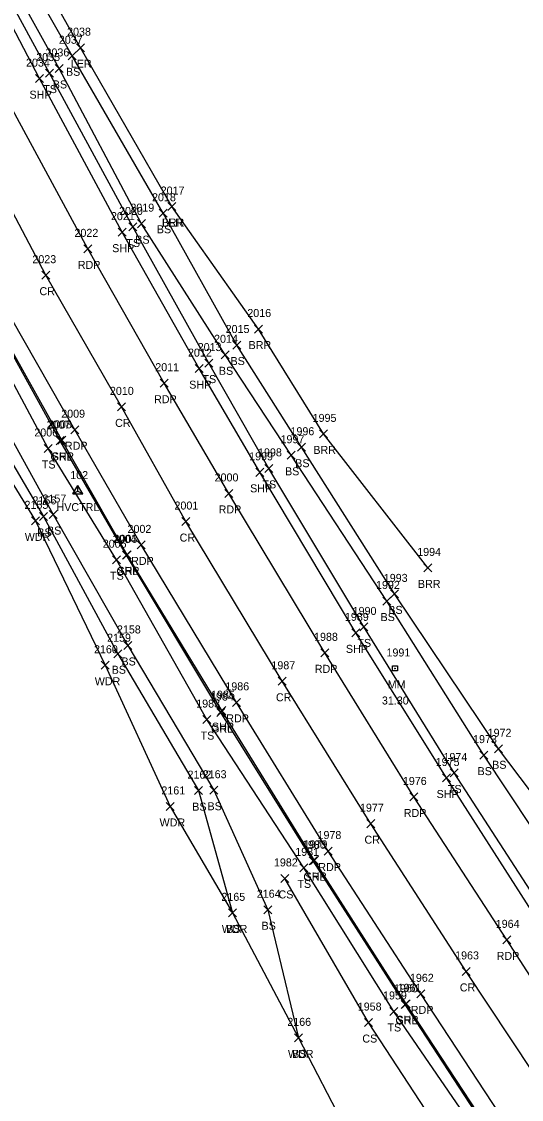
# Model space of a CAD drawing. Extents: x 1647574 to 1652703, y 212895 to 228670.
# Drawn here: x 1648042.1 to 1648167, y 228081.7 to 228351 of the extents above; entities that cross this region are included whole.
import ezdxf

# ---------------------------------------------------------------- set-up
doc = ezdxf.new("R2010")
doc.units = 0
for name, color, linetype in [('C_A', 7, 'Continuous'), ('C_I', 7, 'Continuous'), ('CPSM', 7, 'Continuous'), ('L_A', 7, 'Continuous'), ('L_I', 7, 'Continuous'), ('L_TIC', 7, 'Continuous'), ('LABL', 7, 'Continuous'), ('LARO', 7, 'Continuous'), ('LAWA', 7, 'Continuous'), ('LELB', 7, 'Continuous'), ('P_A', 7, 'Continuous'), ('P_I', 7, 'Continuous'), ('P_TIC', 7, 'Continuous'), ('PET', 7, 'Continuous'), ('PRC', 7, 'Continuous'), ('PSP', 7, 'Continuous'), ('R_A', 7, 'Continuous'), ('R_I', 7, 'Continuous'), ('R_TIC', 7, 'Continuous'), ('RGR', 7, 'Continuous'), ('S_A', 7, 'Continuous'), ('S_C', 7, 'Continuous'), ('S_I', 7, 'Continuous'), ('SRM', 7, 'Continuous')]:
    doc.layers.add(name, color=color, linetype=linetype)

msp = doc.modelspace()

# ---------------------------------------------------------------- linework, layer by layer
at = {"layer": 'CPSM'}
for p, q in [((1648054.9, 228232.97), (1648056.15, 228235.13)), ((1648057.4, 228232.97), (1648056.15, 228235.13)), ((1648056.15, 228233.69), (1648056.15, 228235.13)), ((1648054.9, 228232.97), (1648056.15, 228233.69)), ((1648054.9, 228232.97), (1648057.4, 228232.97)), ((1648056.15, 228233.69), (1648056.15, 228233.69)), ((1648056.15, 228233.69), (1648057.4, 228232.97))]:
    msp.add_line(p, q, dxfattribs=at)
at = {"layer": 'L_TIC'}
for points in [[(1648055.82, 228343.46), (1648057.82, 228345.46)], [(1648057.82, 228343.46), (1648055.82, 228345.46)], [(1648053.77, 228341.44), (1648055.77, 228343.44)], [(1648055.77, 228341.44), (1648053.77, 228343.44)], [(1648050.47, 228338.28), (1648052.47, 228340.28)], [(1648052.47, 228338.28), (1648050.47, 228340.28)], [(1648048.11, 228337.12), (1648050.11, 228339.12)], [(1648050.11, 228337.12), (1648048.11, 228339.12)], [(1648078.64, 228303.78), (1648080.64, 228305.78)], [(1648080.64, 228303.78), (1648078.64, 228305.78)], [(1648078.64, 228303.78), (1648080.64, 228305.78)], [(1648080.64, 228303.78), (1648078.64, 228305.78)], [(1648076.48, 228302.1), (1648078.48, 228304.1)], [(1648078.48, 228302.1), (1648076.48, 228304.1)], [(1648068.89, 228298.68), (1648070.89, 228300.68)], [(1648070.89, 228298.68), (1648068.89, 228300.68)], [(1648071.08, 228299.5), (1648073.08, 228301.5)], [(1648073.08, 228299.5), (1648071.08, 228301.5)], [(1648100.35, 228273.18), (1648102.35, 228275.18)], [(1648102.35, 228273.18), (1648100.35, 228275.18)], [(1648094.88, 228269.18), (1648096.88, 228271.18)], [(1648096.88, 228269.18), (1648094.88, 228271.18)], [(1648087.91, 228264.67), (1648089.91, 228266.67)], [(1648089.91, 228264.67), (1648087.91, 228266.67)], [(1648091.98, 228266.74), (1648093.98, 228268.74)], [(1648093.98, 228266.74), (1648091.98, 228268.74)], [(1648116.54, 228246.98), (1648118.54, 228248.98)], [(1648118.54, 228246.98), (1648116.54, 228248.98)], [(1648047.77, 228243.34), (1648049.77, 228245.34)], [(1648049.77, 228243.34), (1648047.77, 228245.34)], [(1648111.05, 228243.65), (1648113.05, 228245.65)], [(1648113.05, 228243.65), (1648111.05, 228245.65)], [(1648108.51, 228241.64), (1648110.51, 228243.64)], [(1648110.51, 228241.64), (1648108.51, 228243.64)], [(1648102.9, 228238.37), (1648104.9, 228240.37)], [(1648104.9, 228238.37), (1648102.9, 228240.37)], [(1648049.03, 228226.83), (1648051.03, 228228.83)], [(1648051.03, 228226.83), (1648049.03, 228228.83)], [(1648044.55, 228225.26), (1648046.55, 228227.26)], [(1648046.55, 228225.26), (1648044.55, 228227.26)], [(1648046.59, 228226.37), (1648048.59, 228228.37)], [(1648048.59, 228226.37), (1648046.59, 228228.37)], [(1648064.81, 228215.55), (1648066.81, 228217.55)], [(1648066.81, 228215.55), (1648064.81, 228217.55)], [(1648142.66, 228213.5), (1648144.66, 228215.5)], [(1648144.66, 228213.5), (1648142.66, 228215.5)], [(1648134.31, 228207.01), (1648136.31, 228209.01)], [(1648136.31, 228207.01), (1648134.31, 228209.01)], [(1648132.38, 228205.23), (1648134.38, 228207.23)], [(1648134.38, 228205.23), (1648132.38, 228207.23)], [(1648126.62, 228198.76), (1648128.62, 228200.76)], [(1648128.62, 228198.76), (1648126.62, 228200.76)], [(1648065.19, 228192.06), (1648067.19, 228194.06)], [(1648067.19, 228192.06), (1648065.19, 228194.06)], [(1648067.63, 228194.13), (1648069.63, 228196.13)], [(1648069.63, 228194.13), (1648067.63, 228196.13)], [(1648062.03, 228189.18), (1648064.03, 228191.18)], [(1648064.03, 228189.18), (1648062.03, 228191.18)], [(1648087.44, 228175.61), (1648089.44, 228177.61)], [(1648089.44, 228175.61), (1648087.44, 228177.61)], [(1648160.26, 228168.32), (1648162.26, 228170.32)], [(1648162.26, 228168.32), (1648160.26, 228170.32)], [(1648156.62, 228166.73), (1648158.62, 228168.73)], [(1648158.62, 228166.73), (1648156.62, 228168.73)], [(1648149.23, 228162.27), (1648151.23, 228164.27)], [(1648151.23, 228162.27), (1648149.23, 228164.27)], [(1648085.32, 228157.86), (1648087.32, 228159.86)], [(1648087.32, 228157.86), (1648085.32, 228159.86)], [(1648089.12, 228157.96), (1648091.12, 228159.96)], [(1648091.12, 228157.96), (1648089.12, 228159.96)], [(1648078.22, 228153.91), (1648080.22, 228155.91)], [(1648080.22, 228153.91), (1648078.22, 228155.91)], [(1648111.63, 228138.57), (1648113.63, 228140.57)], [(1648113.63, 228138.57), (1648111.63, 228140.57)], [(1648106.87, 228135.93), (1648108.87, 228137.93)], [(1648108.87, 228135.93), (1648106.87, 228137.93)], [(1648093.78, 228127.33), (1648095.78, 228129.33)], [(1648095.78, 228127.33), (1648093.78, 228129.33)], [(1648093.78, 228127.33), (1648095.78, 228129.33)], [(1648095.78, 228127.33), (1648093.78, 228129.33)], [(1648102.63, 228128.11), (1648104.63, 228130.11)], [(1648104.63, 228128.11), (1648102.63, 228130.11)], [(1648134.13, 228102.7), (1648136.13, 228104.7)], [(1648136.13, 228102.7), (1648134.13, 228104.7)], [(1648127.81, 228099.92), (1648129.81, 228101.92)], [(1648129.81, 228099.92), (1648127.81, 228101.92)], [(1648110.3, 228096.1), (1648112.3, 228098.1)], [(1648112.3, 228096.1), (1648110.3, 228098.1)], [(1648110.3, 228096.1), (1648112.3, 228098.1)], [(1648112.3, 228096.1), (1648110.3, 228098.1)]]:
    msp.add_lwpolyline(points, dxfattribs=at)
at = {"layer": 'LABL'}
msp.add_lwpolyline([(1648143.66, 228214.5), (1648117.54, 228247.98), (1648101.35, 228274.18), (1648079.64, 228304.78)], dxfattribs=at)
at = {"layer": 'LARO'}
msp.add_lwpolyline([(1648079.64, 228304.78), (1648056.82, 228344.46), (1648035.58, 228381.97), (1648016.5, 228417.39), (1648009.32, 228443.2), (1647999.94, 228459.06), (1647981.12, 228499.17), (1647963.3, 228538.65)], dxfattribs=at)
at = {"layer": 'LAWA'}
msp.add_lwpolyline([(1648003.3, 228303.1), (1648022.05, 228264.55), (1648045.55, 228226.26), (1648063.03, 228190.18), (1648079.22, 228154.91), (1648094.78, 228128.33), (1648111.3, 228097.1), (1648123.22, 228074.12), (1648113.65, 228051.27), (1648107.67, 228040.64), (1648095.83, 228036.5), (1648070.76, 228045.14), (1648046.97, 228061.07), (1648019.44, 228076.6), (1648008.75, 228083.44)], dxfattribs=at)
at = {"layer": 'LELB'}
for points in [[(1648354.19, 227879.71), (1648321.73, 227919.78), (1648297.18, 227952.21), (1648269.36, 227989.06), (1648243.48, 228024.19), (1648219.28, 228058.75), (1648195.05, 228094.29), (1648173.04, 228128.05), (1648150.23, 228163.27), (1648127.62, 228199.76), (1648103.9, 228239.37), (1648088.91, 228265.67), (1648069.89, 228299.68), (1648049.11, 228338.12), (1648027.69, 228377.44), (1648010.08, 228413.76), (1647990.03, 228455.24), (1647972, 228493.31), (1647952.94, 228535.44), (1647937.18, 228575.23), (1647922.81, 228609.12), (1647903.55, 228659.1)], [(1648351.84, 227812.3), (1648319.03, 227851.85), (1648287.09, 227892.13), (1648260.82, 227925.49), (1648232.83, 227963.62), (1648207.81, 227997.28), (1648182.57, 228032.91), (1648159.55, 228068.16), (1648135.13, 228103.7), (1648112.63, 228139.57), (1648088.44, 228176.61), (1648065.81, 228216.55), (1648048.77, 228244.34), (1648030.34, 228278.62), (1648010.32, 228316.28), (1647988.24, 228358.51), (1647969.05, 228396.12), (1647949.58, 228436.76), (1647932.55, 228474.27), (1647912.45, 228518.68), (1647893.94, 228561.09), (1647881.68, 228593.27), (1647863.51, 228642.93)], [(1647856.99, 228640.62), (1647873.68, 228599.56), (1647891.2, 228556.85), (1647907.52, 228517.9), (1647923.71, 228480.87), (1647932.61, 228458), (1647947.17, 228430.71), (1647957.46, 228407.87), (1647973.05, 228375.23), (1647990.12, 228338.71), (1648007.66, 228306.18), (1648026.86, 228269.73), (1648050.03, 228227.83), (1648068.63, 228195.13), (1648090.12, 228158.96), (1648103.63, 228129.11), (1648111.3, 228097.1)], [(1648187.85, 228134.14), (1648161.26, 228169.32), (1648135.31, 228208.01), (1648112.05, 228244.65), (1648095.88, 228270.18), (1648077.48, 228303.1), (1648054.77, 228342.44), (1648033.29, 228380.08), (1648013.94, 228416.05), (1647995, 228457.05), (1647977.86, 228496.65), (1647960.38, 228538.51), (1647958.42, 228580.05)], [(1648199.35, 228096.72), (1648181.76, 228131.34), (1648157.62, 228167.73), (1648133.38, 228206.23), (1648109.51, 228242.64), (1648092.98, 228267.74), (1648072.08, 228300.5), (1648051.47, 228339.28), (1648029.72, 228378.51), (1648011.8, 228414.44), (1647991.85, 228456.05), (1647973.95, 228494.28), (1647956.36, 228536.31), (1647948.75, 228577.26)], [(1648004.26, 228304.44), (1648024.17, 228267.19), (1648047.59, 228227.37), (1648066.19, 228193.06), (1648086.32, 228158.86), (1648094.78, 228128.33)], [(1648525.46, 227617.36), (1648497.47, 227646.51), (1648467.28, 227678.49), (1648435.31, 227710.73), (1648407.17, 227742.36), (1648379.63, 227772.76), (1648347.94, 227809.77), (1648315.69, 227849.46), (1648282.72, 227890.46), (1648255.42, 227922.98), (1648228.95, 227959.79), (1648203.39, 227994.31), (1648178.45, 228029.64), (1648153.05, 228063.88), (1648128.81, 228100.92), (1648107.87, 228136.93)]]:
    msp.add_lwpolyline(points, dxfattribs=at)
at = {"layer": 'P_TIC'}
for points in [[(1648045.56, 228335.73), (1648047.56, 228337.73)], [(1648047.56, 228335.73), (1648045.56, 228337.73)], [(1648066.22, 228297.38), (1648068.22, 228299.38)], [(1648068.22, 228297.38), (1648066.22, 228299.38)], [(1648057.67, 228293.21), (1648059.67, 228295.21)], [(1648059.67, 228293.21), (1648057.67, 228295.21)], [(1648047.14, 228286.63), (1648049.14, 228288.63)], [(1648049.14, 228286.63), (1648047.14, 228288.63)], [(1648085.46, 228263.28), (1648087.46, 228265.28)], [(1648087.46, 228263.28), (1648085.46, 228265.28)], [(1648076.72, 228259.65), (1648078.72, 228261.65)], [(1648078.72, 228259.65), (1648076.72, 228261.65)], [(1648066.05, 228253.73), (1648068.05, 228255.73)], [(1648068.05, 228253.73), (1648066.05, 228255.73)], [(1648054.45, 228248.03), (1648056.45, 228250.03)], [(1648056.45, 228248.03), (1648054.45, 228250.03)], [(1648051.14, 228245.38), (1648053.14, 228247.38)], [(1648053.14, 228245.38), (1648051.14, 228247.38)], [(1648100.68, 228237.38), (1648102.68, 228239.38)], [(1648102.68, 228237.38), (1648100.68, 228239.38)], [(1648092.86, 228232.11), (1648094.86, 228234.11)], [(1648094.86, 228232.11), (1648092.86, 228234.11)], [(1648082.17, 228225.08), (1648084.17, 228227.08)], [(1648084.17, 228225.08), (1648082.17, 228227.08)], [(1648071, 228219.25), (1648073, 228221.25)], [(1648073, 228219.25), (1648071, 228221.25)], [(1648067.52, 228216.79), (1648069.52, 228218.79)], [(1648069.52, 228216.79), (1648067.52, 228218.79)], [(1648124.62, 228197.28), (1648126.62, 228199.28)], [(1648126.62, 228197.28), (1648124.62, 228199.28)], [(1648116.89, 228192.29), (1648118.89, 228194.29)], [(1648118.89, 228192.29), (1648116.89, 228194.29)], [(1648106.24, 228185.18), (1648108.24, 228187.18)], [(1648108.24, 228185.18), (1648106.24, 228187.18)], [(1648094.78, 228179.92), (1648096.78, 228181.92)], [(1648096.78, 228179.92), (1648094.78, 228181.92)], [(1648091.15, 228177.84), (1648093.15, 228179.84)], [(1648093.15, 228177.84), (1648091.15, 228179.84)], [(1648147.28, 228161.02), (1648149.28, 228163.02)], [(1648149.28, 228161.02), (1648147.28, 228163.02)], [(1648139.14, 228156.28), (1648141.14, 228158.28)], [(1648141.14, 228156.28), (1648139.14, 228158.28)], [(1648128.37, 228149.61), (1648130.37, 228151.61)], [(1648130.37, 228149.61), (1648128.37, 228151.61)], [(1648117.76, 228142.77), (1648119.76, 228144.77)], [(1648119.76, 228142.77), (1648117.76, 228144.77)], [(1648114.28, 228140.45), (1648116.28, 228142.45)], [(1648116.28, 228140.45), (1648114.28, 228142.45)], [(1648162.33, 228120.58), (1648164.33, 228122.58)], [(1648164.33, 228120.58), (1648162.33, 228122.58)], [(1648152.19, 228112.7), (1648154.19, 228114.7)], [(1648154.19, 228112.7), (1648152.19, 228114.7)], [(1648140.89, 228107.1), (1648142.89, 228109.1)], [(1648142.89, 228107.1), (1648140.89, 228109.1)], [(1648137.25, 228104.61), (1648139.25, 228106.61)], [(1648139.25, 228104.61), (1648137.25, 228106.61)]]:
    msp.add_lwpolyline(points, dxfattribs=at)
at = {"layer": 'PET'}
for points in [[(1648343.92, 227872.68), (1648312.18, 227912.42), (1648286.41, 227945.97), (1648259.83, 227981.4), (1648233.53, 228017.77), (1648209.68, 228051.59), (1648184.99, 228088.05), (1648163.33, 228121.58), (1648140.14, 228157.28), (1648117.89, 228193.29), (1648093.86, 228233.11), (1648077.72, 228260.65), (1648058.67, 228294.21), (1648038.3, 228331.93), (1648017.64, 228371.82), (1647998.92, 228408.85), (1647978.83, 228450.17), (1647961.14, 228487.91), (1647941.78, 228530.92), (1647924.27, 228572.85), (1647911.25, 228604.83), (1647891.72, 228655.58)], [(1648357.18, 227817.31), (1648324.35, 227856.66), (1648291.64, 227897.48), (1648266.75, 227930.03), (1648238.87, 227967.44), (1648213.55, 228002.24), (1648188.8, 228037.85), (1648165.1, 228072.75), (1648141.89, 228108.1), (1648118.76, 228143.77), (1648095.78, 228180.92), (1648072, 228220.25), (1648055.45, 228249.03), (1648036.53, 228282.02), (1648016.46, 228319.63), (1647994.47, 228361.74), (1647975.95, 228398.72), (1647955.9, 228439.51), (1647938.47, 228476.92), (1647918.59, 228521.53), (1647900.58, 228564.2), (1647887.86, 228595.77), (1647868.51, 228645.68)]]:
    msp.add_lwpolyline(points, dxfattribs=at)
at = {"layer": 'PRC'}
msp.add_lwpolyline([(1648367.06, 227824.4), (1648333.96, 227865.19), (1648301.98, 227905.03), (1648276.56, 227937.83), (1648249.38, 227974.31), (1648223.31, 228010.17), (1648199.56, 228044.67), (1648175.52, 228080.05), (1648153.19, 228113.7), (1648129.37, 228150.61), (1648107.24, 228186.18), (1648083.17, 228226.08), (1648067.05, 228254.73), (1648048.14, 228287.63), (1648028.02, 228325.77), (1648005.9, 228366.87), (1647988.06, 228403.42), (1647967.46, 228445.07), (1647950.09, 228482.37), (1647930.63, 228526.36), (1647912.39, 228569.25), (1647899.83, 228600.2), (1647880.56, 228650.37)], dxfattribs=at)
at = {"layer": 'PSP'}
for points in [[(1648352.03, 227878.52), (1648319.68, 227918.25), (1648294.86, 227950.71), (1648267.61, 227987.28), (1648241.44, 228023.36), (1648217.73, 228057.32), (1648192.95, 228093.18), (1648170.97, 228126.69), (1648148.28, 228162.02), (1648125.62, 228198.28), (1648101.68, 228238.38), (1648086.46, 228264.28), (1648067.22, 228298.38), (1648046.56, 228336.73), (1648025.86, 228376.38), (1648007.42, 228412.68), (1647987.18, 228453.92), (1647969.46, 228492.06), (1647950.16, 228534.75), (1647933.77, 228574.46), (1647920.08, 228608.39), (1647900.95, 228658.43)], [(1648354.02, 227814.19), (1648321.06, 227853.92), (1648288.58, 227894.46), (1648263.39, 227927.38), (1648235.52, 227964.75), (1648210.1, 227999.58), (1648185.31, 228035.32), (1648161.26, 228070.47), (1648138.25, 228105.61), (1648115.28, 228141.45), (1648092.15, 228178.84), (1648068.52, 228217.79), (1648052.14, 228246.38), (1648033.46, 228279.87), (1648013.32, 228317.27), (1647991.27, 228359.8), (1647972.51, 228396.99), (1647952.45, 228438.14), (1647935.54, 228475.52), (1647915.56, 228520.25), (1647897.47, 228562.77), (1647884.83, 228594.37), (1647865.74, 228644.27)]]:
    msp.add_lwpolyline(points, dxfattribs=at)
at = {"layer": 'R_TIC'}
for points in [[(1648050.79, 228245.29), (1648052.79, 228247.29)], [(1648052.79, 228245.29), (1648050.79, 228247.29)], [(1648067.29, 228216.71), (1648069.29, 228218.71)], [(1648069.29, 228216.71), (1648067.29, 228218.71)], [(1648090.9, 228177.37), (1648092.9, 228179.37)], [(1648092.9, 228177.37), (1648090.9, 228179.37)], [(1648113.96, 228140.34), (1648115.96, 228142.34)], [(1648115.96, 228140.34), (1648113.96, 228142.34)], [(1648136.99, 228104.47), (1648138.99, 228106.47)], [(1648138.99, 228104.47), (1648136.99, 228106.47)]]:
    msp.add_lwpolyline(points, dxfattribs=at)
at = {"layer": 'RGR'}
msp.add_lwpolyline([(1648353.62, 227813.75), (1648320.77, 227853.11), (1648288.36, 227894.15), (1648263.03, 227927.15), (1648235.12, 227964.21), (1648209.79, 227999.3), (1648184.57, 228034.7), (1648161.04, 228070.15), (1648137.99, 228105.47), (1648114.96, 228141.34), (1648091.9, 228178.37), (1648068.29, 228217.71), (1648051.79, 228246.29), (1648033.27, 228279.62), (1648013.01, 228317.2), (1647990.97, 228359.65), (1647972.26, 228396.89), (1647952.2, 228437.9), (1647940.84, 228461.53)], dxfattribs=at)
at = {"layer": 'SRM'}
msp.add_lwpolyline([(1648134.8, 228190.01), (1648136.05, 228190.01), (1648136.05, 228188.76), (1648134.8, 228188.76)], close=True, dxfattribs=at)
msp.add_circle((1648135.42, 228189.38), 0.0833, dxfattribs=at)

# ---------------------------------------------------------------- texts
at = {"layer": 'C_A'}
msp.add_text('HVCTRL', height=2, dxfattribs=at).set_placement((1648050.84, 228228.69))
at = {"layer": 'C_I'}
msp.add_text('102', height=2, dxfattribs=at).set_placement((1648054.28, 228236.69))
at = {"layer": 'L_A'}
for s, p in [('BS', (1648053.21, 228337.44)), ('LER', (1648054.41, 228339.46)), ('TS', (1648047.52, 228333.12)), ('BS', (1648049.91, 228334.28)), ('BRR', (1648077.13, 228299.78)), ('LER', (1648077.23, 228299.78)), ('BS', (1648075.92, 228298.1)), ('TS', (1648068.3, 228294.68)), ('BS', (1648070.52, 228295.5)), ('BRR', (1648098.84, 228269.18)), ('BS', (1648094.32, 228265.18)), ('BS', (1648091.42, 228262.74)), ('TS', (1648087.31, 228260.67)), ('BRR', (1648115.02, 228242.98)), ('TS', (1648047.18, 228239.34)), ('BS', (1648107.95, 228237.64)), ('BS', (1648110.49, 228239.65)), ('TS', (1648102.31, 228234.37)), ('BS', (1648046.03, 228222.37)), ('BS', (1648048.47, 228222.83)), ('WDR', (1648042.91, 228221.26)), ('TS', (1648064.22, 228211.55)), ('BRR', (1648141.15, 228209.5)), ('BS', (1648133.75, 228203.01)), ('BS', (1648131.82, 228201.23)), ('TS', (1648126.03, 228194.76)), ('BS', (1648067.07, 228190.13)), ('BS', (1648064.63, 228188.06)), ('WDR', (1648060.4, 228185.18)), ('TS', (1648086.85, 228171.61)), ('BS', (1648156.06, 228162.73)), ('BS', (1648159.7, 228164.32)), ('TS', (1648148.64, 228158.27)), ('BS', (1648084.76, 228153.86)), ('BS', (1648088.57, 228153.96)), ('WDR', (1648076.59, 228149.91)), ('TS', (1648111.04, 228134.57)), ('CS', (1648106.31, 228131.93)), ('WDR', (1648092.14, 228123.33)), ('BS', (1648093.22, 228123.33)), ('BS', (1648102.07, 228124.11)), ('TS', (1648133.54, 228098.7)), ('CS', (1648127.26, 228095.92)), ('WDR', (1648108.67, 228092.1)), ('BS', (1648109.74, 228092.1))]:
    msp.add_text(s, height=2, dxfattribs=at).set_placement(p)
at = {"layer": 'L_I'}
for s, p in [('2037', (1648051.43, 228345.44)), ('2038', (1648053.49, 228347.46)), ('2035', (1648045.77, 228341.12)), ('2036', (1648048.08, 228342.28)), ('2017', (1648076.87, 228307.78)), ('2017', (1648076.87, 228307.78)), ('2018', (1648074.71, 228306.1)), ('2020', (1648066.47, 228302.68)), ('2019', (1648069.3, 228303.5)), ('2016', (1648098.52, 228277.18)), ('2015', (1648093.1, 228273.18)), ('2014', (1648090.21, 228270.74)), ('2013', (1648086.13, 228268.67)), ('1995', (1648114.84, 228250.98)), ('2006', (1648045.3, 228247.34)), ('1996', (1648109.31, 228247.65)), ('1997', (1648106.82, 228245.64)), ('1998', (1648101.2, 228242.37)), ('2156', (1648044.84, 228230.37)), ('2157', (1648047.34, 228230.83)), ('2155', (1648042.85, 228229.26)), ('2005', (1648062.4, 228219.55)), ('1994', (1648140.97, 228217.5)), ('1993', (1648132.62, 228211.01)), ('1992', (1648130.68, 228209.23)), ('1990', (1648124.84, 228202.76)), ('2158', (1648065.94, 228198.13)), ('2159', (1648063.49, 228196.06)), ('2160', (1648060.21, 228193.18)), ('1983', (1648085.75, 228179.61)), ('1973', (1648154.93, 228170.73)), ('1972', (1648158.57, 228172.32)), ('1974', (1648147.54, 228166.27)), ('2162', (1648083.58, 228161.86)), ('2163', (1648087.38, 228161.96)), ('2161', (1648077.05, 228157.91)), ('1981', (1648110.5, 228142.57)), ('1982', (1648105.17, 228139.93)), ('2165', (1648092.04, 228131.33)), ('2165', (1648092.04, 228131.33)), ('2164', (1648100.89, 228132.11)), ('1959', (1648132.43, 228106.7)), ('1958', (1648126.12, 228103.92)), ('2166', (1648108.51, 228100.1)), ('2166', (1648108.51, 228100.1))]:
    msp.add_text(s, height=2, dxfattribs=at).set_placement(p)
at = {"layer": 'P_A'}
for s, p in [('SHP', (1648044.09, 228331.73)), ('SHP', (1648064.75, 228293.38)), ('RDP', (1648056.16, 228289.21)), ('CR', (1648046.58, 228282.63)), ('SHP', (1648084, 228259.28)), ('RDP', (1648075.21, 228255.65)), ('CR', (1648065.49, 228249.73)), ('RDP', (1648052.94, 228244.03)), ('SHP', (1648049.67, 228241.38)), ('SHP', (1648099.22, 228233.38)), ('RDP', (1648091.35, 228228.11)), ('CR', (1648081.6, 228221.08)), ('RDP', (1648069.49, 228215.25)), ('SHP', (1648066.05, 228212.79)), ('SHP', (1648123.15, 228193.28)), ('RDP', (1648115.38, 228188.29)), ('CR', (1648105.67, 228181.18)), ('RDP', (1648093.26, 228175.92)), ('SHP', (1648089.68, 228173.84)), ('SHP', (1648145.82, 228157.02)), ('RDP', (1648137.62, 228152.28)), ('CR', (1648127.8, 228145.61)), ('RDP', (1648116.25, 228138.77)), ('SHP', (1648112.81, 228136.45)), ('RDP', (1648160.82, 228116.58)), ('CR', (1648151.62, 228108.7)), ('RDP', (1648139.38, 228103.1)), ('SHP', (1648135.78, 228100.61))]:
    msp.add_text(s, height=2, dxfattribs=at).set_placement(p)
at = {"layer": 'P_I'}
for s, p in [('2034', (1648043.22, 228339.73)), ('2021', (1648064.45, 228301.38)), ('2022', (1648055.33, 228297.21)), ('2023', (1648044.81, 228290.63)), ('2012', (1648083.69, 228267.28)), ('2011', (1648075.52, 228263.65)), ('2010', (1648064.19, 228257.73)), ('2009', (1648052.02, 228252.03)), ('2008', (1648048.72, 228249.38)), ('1999', (1648098.98, 228241.38)), ('2000', (1648090.35, 228236.11)), ('2001', (1648080.32, 228229.08)), ('2002', (1648068.59, 228223.25)), ('2003', (1648065.1, 228220.79)), ('1989', (1648122.91, 228201.28)), ('1988', (1648115.2, 228196.29)), ('1987', (1648104.54, 228189.18)), ('1986', (1648093.03, 228183.92)), ('1985', (1648089.45, 228181.84)), ('1975', (1648145.59, 228165.02)), ('1976', (1648137.39, 228160.28)), ('1977', (1648126.67, 228153.61)), ('1978', (1648116.06, 228146.77)), ('1979', (1648112.58, 228144.45)), ('1964', (1648160.59, 228124.58)), ('1963', (1648150.45, 228116.7)), ('1962', (1648139.15, 228111.1)), ('1961', (1648136.08, 228108.61))]:
    msp.add_text(s, height=2, dxfattribs=at).set_placement(p)
at = {"layer": 'R_A'}
for p in [(1648049.34, 228241.29), (1648065.83, 228212.71), (1648089.44, 228173.37), (1648112.51, 228136.34), (1648135.54, 228100.47)]:
    msp.add_text('GRL', height=2, dxfattribs=at).set_placement(p)
at = {"layer": 'R_I'}
for s, p in [('2007', (1648048.37, 228249.29)), ('2004', (1648064.87, 228220.71)), ('1984', (1648089.2, 228181.37)), ('1980', (1648112.18, 228144.34)), ('1960', (1648135.17, 228108.47))]:
    msp.add_text(s, height=2, dxfattribs=at).set_placement(p)
at = {"layer": 'S_A'}
msp.add_text('MM', height=2, dxfattribs=at).set_placement((1648133.61, 228184.38))
at = {"layer": 'S_C'}
msp.add_text('31.30', height=2, dxfattribs=at).set_placement((1648132.15, 228180.38))
at = {"layer": 'S_I'}
msp.add_text('1991', height=2, dxfattribs=at).set_placement((1648133.3, 228192.38))

doc.saveas('drawing.dxf')
